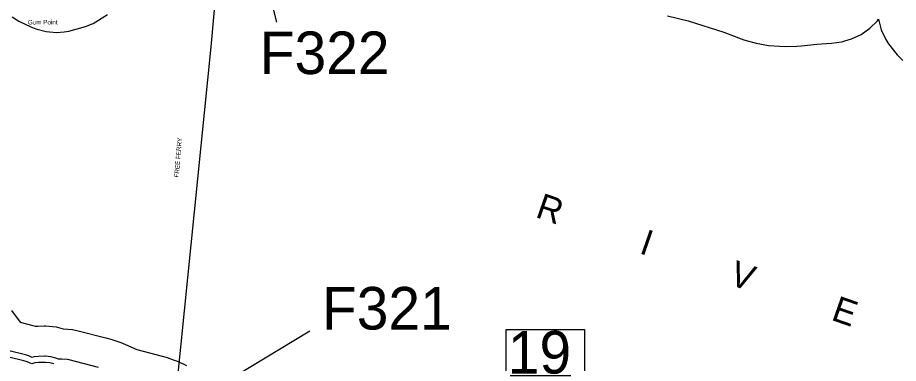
# Model space of a CAD drawing. Extents: x 2532689 to 2764727, y 536648 to 732970.
# Drawn here: x 2666242 to 2695214, y 602075 to 613444 of the extents above; entities that cross this region are included whole.
import ezdxf

# ---------------------------------------------------------------- set-up
doc = ezdxf.new("R2010")
doc.units = 0
for name, color, linetype in [('Exist Hydrographic Buffer Line', 7, 'Continuous'), ('Exist Hydrographic Point Label', 7, 'Continuous'), ('Exist Hydrographic River Shore Label', 7, 'Continuous'), ('Exist Maritime Ferry Route', 7, 'Continuous'), ('Exist Maritime Ferry Route Label', 7, 'Continuous'), ('Exist Road Secondary Structure Standard Bridge Number Label', 7, 'Continuous')]:
    doc.layers.add(name, color=color, linetype=linetype)

msp = doc.modelspace()

# ---------------------------------------------------------------- linework, layer by layer
at = {"layer": 'Exist Hydrographic Buffer Line'}
for points in [[(2666058, 613468), (2666285, 613331), (2666681, 613146), (2666841, 613080), (2667177, 612990), (2667525, 612960), (2667778, 612976), (2667929, 612995), (2668479, 613148), (2668726, 613256), (2669197, 613547)], [(2687620, 613505), (2688298, 613337), (2689475, 612963)], [(2689475, 612963), (2689950, 612776), (2690133, 612714), (2690536, 612599), (2690946, 612527), (2691306, 612502), (2691490, 612498), (2691873, 612507), (2692030, 612517), (2692533, 612568), (2693019, 612603), (2693339, 612653), (2693384, 612663), (2693455, 612680), (2693675, 612746), (2693991, 612894), (2694276, 613094), (2694523, 613340), (2694558, 613391), (2694650, 613040), (2694798, 612724), (2694833, 612665), (2694885, 612582), (2695176, 612218), (2695360, 612037)], [(2666046, 603819), (2666324, 603433), (2666742, 603322), (2666823, 603295), (2666902, 603303), (2667110, 603308), (2667159, 603309), (2667506, 603279), (2667745, 603215), (2668042, 603189), (2668185, 603158), (2669149, 602915), (2669305, 602869), (2669632, 602757), (2669788, 602696), (2670163, 602532), (2670997, 602317), (2671166, 602265), (2671390, 602185), (2671472, 602154), (2671546, 602124), (2671795, 602003)], [(2668904, 601945), (2667940, 602189), (2667869, 602204), (2667695, 602219), (2667585, 602209), (2667501, 602249), (2667333, 602294), (2667159, 602309), (2667134, 602309), (2666926, 602304), (2666777, 602289), (2666720, 602273), (2666630, 602309), (2666500, 602351), (2666007, 602474), (2665871, 602543), (2665600, 602629), (2665572, 602688), (2665559, 602707)], [(2667433, 602061), (2667298, 602097), (2667159, 602109), (2666931, 602104), (2666812, 602092), (2666706, 602063), (2666556, 602124), (2666451, 602157), (2665948, 602283)]]:
    msp.add_lwpolyline(points, dxfattribs=at)
at = {"layer": 'Exist Maritime Ferry Route'}
for p, q in [((2673649, 617667), (2674756, 613293)), ((2671532, 600548), (2675856, 603143))]:
    msp.add_line(p, q, dxfattribs=at)
msp.add_lwpolyline([(2673113, 618216), (2672596, 612484), (2671280, 599466), (2671259, 599416), (2671240, 599395), (2671126, 599411)], dxfattribs=at)
at = {"layer": 'Exist Road Secondary Structure Standard Bridge Number Label'}
msp.add_lwpolyline([(2682316, 603190), (2684892, 603190), (2684892, 601661), (2682316, 601661)], close=True, dxfattribs=at)

# ---------------------------------------------------------------- texts
at = {"layer": 'Exist Hydrographic Point Label'}
msp.add_text('Gum Point', height=150, dxfattribs=at).set_placement((2666579, 613219))
at = {"layer": 'Exist Hydrographic River Shore Label'}
msp.add_text('R         I         V         E         R', height=840, rotation=340.8436, dxfattribs=at).set_placement((2683241, 606895))
at = {"layer": 'Exist Maritime Ferry Route'}
for s, p in [('F322', (2674208, 611588)), ('F321', (2676254, 603188))]:
    msp.add_text(s, height=1400, dxfattribs=at).set_placement(p)
at = {"layer": 'Exist Maritime Ferry Route Label'}
msp.add_text('FREE FERRY', height=150, rotation=85.2845, dxfattribs=at).set_placement((2671541, 608182))
at = {"layer": 'Exist Road Secondary Structure Standard Bridge Number Label'}
msp.add_text('19', height=1400, dxfattribs=at).set_placement((2682366, 601740))

doc.saveas('drawing.dxf')
